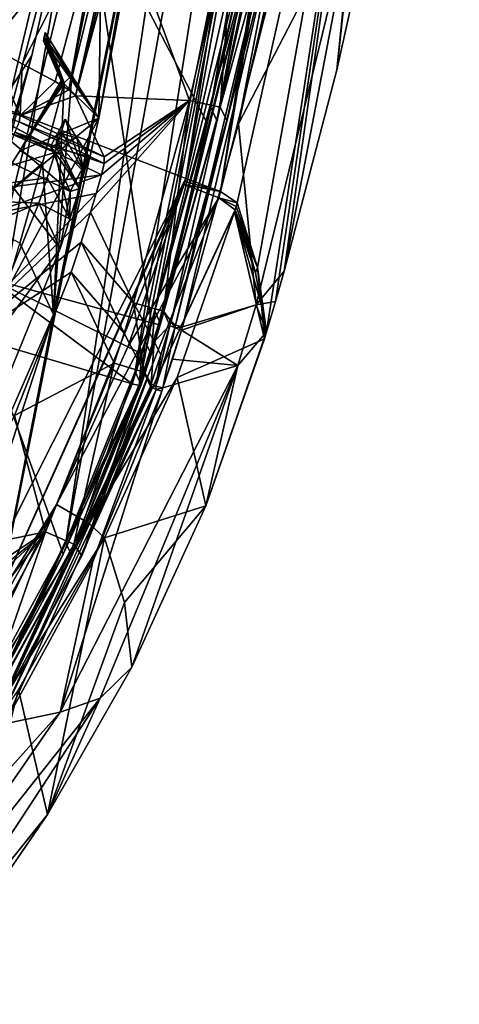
# Model space of a CAD drawing. Header units: millimetres. Extents: x -147 to 294, y -82 to 275.
# Tile 388 of 609: x 285 to 294, y 172 to 192. Entities that reach past the tile are written whole.
import ezdxf

# ---------------------------------------------------------------- set-up
doc = ezdxf.new("R2010")
doc.units = ezdxf.units.MM
doc.header["$LTSCALE"] = 67.506716
for name, color, linetype in [('1714', 7, 'CONTINUOUS'), ('1715', 7, 'CONTINUOUS'), ('1716', 7, 'CONTINUOUS'), ('1731', 7, 'CONTINUOUS'), ('1736', 7, 'CONTINUOUS'), ('1737', 7, 'CONTINUOUS'), ('1740', 7, 'CONTINUOUS'), ('1742', 7, 'CONTINUOUS'), ('1743', 7, 'CONTINUOUS'), ('1744', 7, 'CONTINUOUS'), ('1762', 7, 'CONTINUOUS'), ('1965', 7, 'CONTINUOUS'), ('1967', 7, 'CONTINUOUS'), ('1968', 7, 'CONTINUOUS'), ('1969', 7, 'CONTINUOUS'), ('1992', 7, 'CONTINUOUS'), ('1993', 7, 'CONTINUOUS'), ('2009', 7, 'CONTINUOUS'), ('2043', 7, 'CONTINUOUS'), ('522', 7, 'CONTINUOUS'), ('528', 7, 'CONTINUOUS'), ('529', 7, 'CONTINUOUS'), ('530', 7, 'CONTINUOUS'), ('538', 7, 'CONTINUOUS'), ('539', 7, 'CONTINUOUS'), ('540', 7, 'CONTINUOUS'), ('541', 7, 'CONTINUOUS'), ('542', 7, 'CONTINUOUS'), ('544', 7, 'CONTINUOUS'), ('547', 7, 'CONTINUOUS'), ('548', 7, 'CONTINUOUS'), ('549', 7, 'CONTINUOUS'), ('550', 7, 'CONTINUOUS'), ('551', 7, 'CONTINUOUS'), ('552', 7, 'CONTINUOUS'), ('553', 7, 'CONTINUOUS'), ('601', 7, 'CONTINUOUS'), ('708', 7, 'CONTINUOUS'), ('709', 7, 'CONTINUOUS'), ('710', 7, 'CONTINUOUS'), ('711', 7, 'CONTINUOUS'), ('713', 7, 'CONTINUOUS'), ('714', 7, 'CONTINUOUS'), ('715', 7, 'CONTINUOUS'), ('716', 7, 'CONTINUOUS'), ('742', 7, 'CONTINUOUS'), ('743', 7, 'CONTINUOUS'), ('744', 7, 'CONTINUOUS'), ('745', 7, 'CONTINUOUS'), ('754', 7, 'CONTINUOUS'), ('755', 7, 'CONTINUOUS'), ('871', 7, 'CONTINUOUS'), ('872', 7, 'CONTINUOUS'), ('873', 7, 'CONTINUOUS'), ('874', 7, 'CONTINUOUS'), ('875', 7, 'CONTINUOUS'), ('895', 7, 'CONTINUOUS'), ('896', 7, 'CONTINUOUS'), ('897', 7, 'CONTINUOUS'), ('898', 7, 'CONTINUOUS')]:
    doc.layers.add(name, color=color, linetype=linetype)

msp = doc.modelspace()

# ---------------------------------------------------------------- linework, layer by layer
at = {"layer": '1714', "linetype": 'CONTINUOUS'}
for points in [[(289.66, 194.117, -29.422), (288.853, 189.807, -29.197), (288.738, 190.063, -30.288), (289.66, 194.117, -29.422)], [(289.66, 194.117, -29.422), (289.776, 193.864, -28.329), (288.853, 189.807, -29.197), (289.66, 194.117, -29.422)], [(287.744, 185.79, -30.035), (287.629, 186.049, -31.125), (288.738, 190.063, -30.288), (287.744, 185.79, -30.035)], [(288.853, 189.807, -29.197), (287.744, 185.79, -30.035), (288.738, 190.063, -30.288), (288.853, 189.807, -29.197)]]:
    msp.add_3dface(points, dxfattribs=at)
at = {"layer": '1715', "linetype": 'CONTINUOUS'}
for points in [[(287.629, 186.049, -31.125), (287.557, 185.189, -30.16), (287.442, 185.447, -31.249), (287.629, 186.049, -31.125)], [(287.629, 186.049, -31.125), (287.744, 185.79, -30.035), (287.557, 185.189, -30.16), (287.629, 186.049, -31.125)], [(287.36, 184.59, -30.281), (287.245, 184.849, -31.37), (287.442, 185.447, -31.249), (287.36, 184.59, -30.281)], [(287.557, 185.189, -30.16), (287.36, 184.59, -30.281), (287.442, 185.447, -31.249), (287.557, 185.189, -30.16)]]:
    msp.add_3dface(points, dxfattribs=at)
at = {"layer": '1716', "linetype": 'CONTINUOUS'}
for points in [[(287.245, 184.849, -31.37), (285.991, 181.214, -30.941), (285.877, 181.472, -32.029), (287.245, 184.849, -31.37)], [(287.245, 184.849, -31.37), (287.36, 184.59, -30.281), (285.991, 181.214, -30.941), (287.245, 184.849, -31.37)], [(284.239, 178.005, -31.519), (284.125, 178.263, -32.607), (285.877, 181.472, -32.029), (284.239, 178.005, -31.519)], [(285.991, 181.214, -30.941), (284.239, 178.005, -31.519), (285.877, 181.472, -32.029), (285.991, 181.214, -30.941)]]:
    msp.add_3dface(points, dxfattribs=at)
at = {"layer": '1731', "linetype": 'CONTINUOUS'}
for points in [[(286.527, 189.848, -31.141), (286.636, 198.11, -28.45), (289.424, 206.298, -27.007), (286.527, 189.848, -31.141)], [(283.883, 186.591, -31.44), (286.636, 198.11, -28.45), (284.64, 186.313, -31.783), (283.883, 186.591, -31.44)], [(284.64, 186.313, -31.783), (286.636, 198.11, -28.45), (286.527, 189.848, -31.141), (284.64, 186.313, -31.783)]]:
    msp.add_3dface(points, dxfattribs=at)
at = {"layer": '1736', "linetype": 'CONTINUOUS'}
for points in [[(286.527, 189.848, -31.141), (289.424, 206.298, -27.007), (289.294, 204.309, -26.96), (286.527, 189.848, -31.141)], [(285.635, 185.973, -30.933), (286.527, 189.848, -31.141), (289.294, 204.309, -26.96), (285.635, 185.973, -30.933)], [(285.458, 191.363, -39.533), (285.462, 191.452, -39.629), (285.65, 190.954, -37.842), (285.458, 191.363, -39.533)], [(285.462, 191.452, -39.629), (285.466, 191.541, -39.725), (285.842, 190.545, -36.152), (285.462, 191.452, -39.629)], [(285.842, 190.545, -36.152), (285.65, 190.954, -37.842), (285.462, 191.452, -39.629), (285.842, 190.545, -36.152)], [(285.466, 191.541, -39.725), (285.997, 190.694, -35.433), (285.842, 190.545, -36.152), (285.466, 191.541, -39.725)], [(285.997, 190.694, -35.433), (286.527, 189.848, -31.141), (285.635, 185.973, -30.933), (285.997, 190.694, -35.433)], [(285.842, 190.545, -36.152), (285.997, 190.694, -35.433), (285.635, 185.973, -30.933), (285.842, 190.545, -36.152)], [(285.416, 188.963, -36.483), (285.842, 190.545, -36.152), (285.635, 185.973, -30.933), (285.416, 188.963, -36.483)], [(284.965, 187.386, -36.81), (285.416, 188.963, -36.483), (285.635, 185.973, -30.933), (284.965, 187.386, -36.81)]]:
    msp.add_3dface(points, dxfattribs=at)
at = {"layer": '1737', "linetype": 'CONTINUOUS'}
for points in [[(285.432, 191.375, -39.528), (286.527, 189.848, -31.141), (285.449, 191.458, -39.626), (285.432, 191.375, -39.528)], [(285.997, 190.694, -35.433), (285.466, 191.541, -39.725), (285.449, 191.458, -39.626), (285.997, 190.694, -35.433)], [(286.527, 189.848, -31.141), (285.997, 190.694, -35.433), (285.449, 191.458, -39.626), (286.527, 189.848, -31.141)], [(285.781, 190.587, -36.211), (286.527, 189.848, -31.141), (285.432, 191.375, -39.528), (285.781, 190.587, -36.211)], [(284.965, 189.205, -36.917), (286.527, 189.848, -31.141), (285.781, 190.587, -36.211), (284.965, 189.205, -36.917)], [(284.64, 186.313, -31.783), (286.527, 189.848, -31.141), (284.1, 187.849, -37.642), (284.64, 186.313, -31.783)], [(284.1, 187.849, -37.642), (286.527, 189.848, -31.141), (284.965, 189.205, -36.917), (284.1, 187.849, -37.642)]]:
    msp.add_3dface(points, dxfattribs=at)
at = {"layer": '1740', "linetype": 'CONTINUOUS'}
msp.add_3dface([(284.965, 187.386, -36.81), (285.635, 185.973, -30.933), (282.364, 178.492, -32.367), (284.965, 187.386, -36.81)], dxfattribs=at)
at = {"layer": '1742', "linetype": 'CONTINUOUS'}
for points in [[(284.965, 189.205, -36.917), (285.781, 190.587, -36.211), (285.812, 190.566, -36.181), (284.965, 189.205, -36.917)], [(285.842, 190.545, -36.152), (284.965, 189.205, -36.917), (285.812, 190.566, -36.181), (285.842, 190.545, -36.152)], [(285.842, 190.545, -36.152), (285.416, 188.963, -36.483), (284.965, 189.205, -36.917), (285.842, 190.545, -36.152)], [(285.416, 188.963, -36.483), (284.1, 187.849, -37.642), (284.965, 189.205, -36.917), (285.416, 188.963, -36.483)], [(285.416, 188.963, -36.483), (284.965, 187.386, -36.81), (284.1, 187.849, -37.642), (285.416, 188.963, -36.483)]]:
    msp.add_3dface(points, dxfattribs=at)
at = {"layer": '1743', "linetype": 'CONTINUOUS'}
for points in [[(285.458, 191.363, -39.533), (285.65, 190.954, -37.842), (285.432, 191.375, -39.528), (285.458, 191.363, -39.533)], [(285.65, 190.954, -37.842), (285.781, 190.587, -36.211), (285.432, 191.375, -39.528), (285.65, 190.954, -37.842)], [(285.65, 190.954, -37.842), (285.842, 190.545, -36.152), (285.812, 190.566, -36.181), (285.65, 190.954, -37.842)], [(285.781, 190.587, -36.211), (285.65, 190.954, -37.842), (285.812, 190.566, -36.181), (285.781, 190.587, -36.211)]]:
    msp.add_3dface(points, dxfattribs=at)
at = {"layer": '1744', "linetype": 'CONTINUOUS'}
for points in [[(285.458, 191.363, -39.533), (285.432, 191.375, -39.528), (285.449, 191.458, -39.626), (285.458, 191.363, -39.533)], [(285.466, 191.541, -39.725), (285.462, 191.452, -39.629), (285.449, 191.458, -39.626), (285.466, 191.541, -39.725)], [(285.462, 191.452, -39.629), (285.458, 191.363, -39.533), (285.449, 191.458, -39.626), (285.462, 191.452, -39.629)]]:
    msp.add_3dface(points, dxfattribs=at)
at = {"layer": '1762', "linetype": 'CONTINUOUS'}
for points in [[(291.584, 212.735, -25.199), (287.245, 184.849, -31.37), (285.877, 181.472, -32.029), (291.584, 212.735, -25.199)], [(291.584, 212.735, -25.199), (285.877, 181.472, -32.029), (289.294, 204.309, -26.96), (291.584, 212.735, -25.199)], [(291.584, 212.735, -25.199), (291.125, 203.972, -27.233), (287.245, 184.849, -31.37), (291.584, 212.735, -25.199)], [(285.877, 181.472, -32.029), (284.125, 178.263, -32.607), (289.294, 204.309, -26.96), (285.877, 181.472, -32.029)], [(284.125, 178.263, -32.607), (285.635, 185.973, -30.933), (289.294, 204.309, -26.96), (284.125, 178.263, -32.607)], [(287.245, 184.849, -31.37), (291.125, 203.972, -27.233), (287.442, 185.447, -31.249), (287.245, 184.849, -31.37)], [(291.125, 203.972, -27.233), (287.629, 186.049, -31.125), (287.442, 185.447, -31.249), (291.125, 203.972, -27.233)], [(287.629, 186.049, -31.125), (291.125, 203.972, -27.233), (288.738, 190.063, -30.288), (287.629, 186.049, -31.125)], [(291.125, 203.972, -27.233), (289.66, 194.117, -29.422), (288.738, 190.063, -30.288), (291.125, 203.972, -27.233)], [(284.125, 178.263, -32.607), (282.206, 175.43, -33.078), (285.635, 185.973, -30.933), (284.125, 178.263, -32.607)], [(285.635, 185.973, -30.933), (282.206, 175.43, -33.078), (282.364, 178.492, -32.367), (285.635, 185.973, -30.933)]]:
    msp.add_3dface(points, dxfattribs=at)
at = {"layer": '1965', "linetype": 'CONTINUOUS'}
for points in [[(284.295, 185.463, -28.605), (284.076, 178.05, -31.193), (285.822, 181.248, -30.617), (284.295, 185.463, -28.605)], [(287.183, 184.61, -29.96), (284.295, 185.463, -28.605), (285.822, 181.248, -30.617), (287.183, 184.61, -29.96)]]:
    msp.add_3dface(points, dxfattribs=at)
at = {"layer": '1967', "linetype": 'CONTINUOUS'}
for points in [[(287.183, 184.61, -29.96), (285.822, 181.248, -30.617), (287.32, 184.577, -30.093), (287.183, 184.61, -29.96)], [(285.991, 181.214, -30.941), (287.36, 184.59, -30.281), (287.32, 184.577, -30.093), (285.991, 181.214, -30.941)], [(284.202, 177.995, -31.331), (284.239, 178.005, -31.519), (287.32, 184.577, -30.093), (284.202, 177.995, -31.331)], [(285.822, 181.248, -30.617), (284.202, 177.995, -31.331), (287.32, 184.577, -30.093), (285.822, 181.248, -30.617)], [(284.239, 178.005, -31.519), (285.991, 181.214, -30.941), (287.32, 184.577, -30.093), (284.239, 178.005, -31.519)], [(285.822, 181.248, -30.617), (284.076, 178.05, -31.193), (284.202, 177.995, -31.331), (285.822, 181.248, -30.617)]]:
    msp.add_3dface(points, dxfattribs=at)
at = {"layer": '1968', "linetype": 'CONTINUOUS'}
for points in [[(287.378, 185.203, -29.839), (287.32, 184.577, -30.093), (287.567, 185.809, -29.715), (287.378, 185.203, -29.839)], [(287.567, 185.809, -29.715), (287.32, 184.577, -30.093), (287.704, 185.779, -29.847), (287.567, 185.809, -29.715)], [(287.32, 184.577, -30.093), (287.36, 184.59, -30.281), (287.704, 185.779, -29.847), (287.32, 184.577, -30.093)], [(287.36, 184.59, -30.281), (287.557, 185.189, -30.16), (287.704, 185.779, -29.847), (287.36, 184.59, -30.281)], [(287.557, 185.189, -30.16), (287.744, 185.79, -30.035), (287.704, 185.779, -29.847), (287.557, 185.189, -30.16)], [(287.183, 184.61, -29.96), (287.32, 184.577, -30.093), (287.378, 185.203, -29.839), (287.183, 184.61, -29.96)]]:
    msp.add_3dface(points, dxfattribs=at)
at = {"layer": '1969', "linetype": 'CONTINUOUS'}
for points in [[(284.295, 185.463, -28.605), (287.183, 184.61, -29.96), (284.407, 186.676, -28.254), (284.295, 185.463, -28.605)], [(287.183, 184.61, -29.96), (287.378, 185.203, -29.839), (284.407, 186.676, -28.254), (287.183, 184.61, -29.96)], [(287.378, 185.203, -29.839), (287.567, 185.809, -29.715), (284.407, 186.676, -28.254), (287.378, 185.203, -29.839)]]:
    msp.add_3dface(points, dxfattribs=at)
at = {"layer": '1992', "linetype": 'CONTINUOUS'}
for points in [[(282.976, 194.784, -25.252), (281.253, 187.484, -26.87), (286.281, 194.331, -26.597), (282.976, 194.784, -25.252)], [(281.253, 187.484, -26.87), (284.407, 186.676, -28.254), (286.281, 194.331, -26.597), (281.253, 187.484, -26.87)], [(284.407, 186.676, -28.254), (287.567, 185.809, -29.715), (286.281, 194.331, -26.597), (284.407, 186.676, -28.254)], [(287.567, 185.809, -29.715), (288.66, 189.768, -28.888), (286.281, 194.331, -26.597), (287.567, 185.809, -29.715)], [(288.66, 189.768, -28.888), (289.587, 193.845, -28.015), (286.281, 194.331, -26.597), (288.66, 189.768, -28.888)]]:
    msp.add_3dface(points, dxfattribs=at)
at = {"layer": '1993', "linetype": 'CONTINUOUS'}
for points in [[(287.567, 185.809, -29.715), (289.587, 193.845, -28.015), (288.66, 189.768, -28.888), (287.567, 185.809, -29.715)], [(289.587, 193.845, -28.015), (287.567, 185.809, -29.715), (289.732, 193.838, -28.143), (289.587, 193.845, -28.015)], [(287.567, 185.809, -29.715), (287.704, 185.779, -29.847), (289.732, 193.838, -28.143), (287.567, 185.809, -29.715)], [(287.704, 185.779, -29.847), (287.744, 185.79, -30.035), (289.732, 193.838, -28.143), (287.704, 185.779, -29.847)], [(287.744, 185.79, -30.035), (288.853, 189.807, -29.197), (289.732, 193.838, -28.143), (287.744, 185.79, -30.035)], [(288.853, 189.807, -29.197), (289.776, 193.864, -28.329), (289.732, 193.838, -28.143), (288.853, 189.807, -29.197)]]:
    msp.add_3dface(points, dxfattribs=at)
at = {"layer": '2009', "linetype": 'CONTINUOUS'}
for points in [[(286.055, 194.864, -28.906), (282.913, 187.532, -29.993), (284.72, 195.055, -28.347), (286.055, 194.864, -28.906)], [(285.205, 191.086, -29.728), (282.913, 187.532, -29.993), (286.055, 194.864, -28.906), (285.205, 191.086, -29.728)], [(284.171, 187.196, -30.559), (282.913, 187.532, -29.993), (285.205, 191.086, -29.728), (284.171, 187.196, -30.559)]]:
    msp.add_3dface(points, dxfattribs=at)
at = {"layer": '2043', "linetype": 'CONTINUOUS'}
for points in [[(286.636, 198.11, -28.45), (283.883, 186.591, -31.44), (286.055, 194.864, -28.906), (286.636, 198.11, -28.45)], [(283.883, 186.591, -31.44), (285.205, 191.086, -29.728), (286.055, 194.864, -28.906), (283.883, 186.591, -31.44)], [(283.883, 186.591, -31.44), (284.171, 187.196, -30.559), (285.205, 191.086, -29.728), (283.883, 186.591, -31.44)]]:
    msp.add_3dface(points, dxfattribs=at)
at = {"layer": '522', "linetype": 'CONTINUOUS'}
for points in [[(289.235, 194.234, -29.556), (288.318, 190.198, -30.418), (288.919, 190.067, -30.513), (289.235, 194.234, -29.556)], [(289.841, 194.13, -29.644), (289.235, 194.234, -29.556), (288.919, 190.067, -30.513), (289.841, 194.13, -29.644)], [(288.318, 190.198, -30.418), (287.212, 186.204, -31.251), (287.805, 186.045, -31.352), (288.318, 190.198, -30.418)], [(288.919, 190.067, -30.513), (288.318, 190.198, -30.418), (287.805, 186.045, -31.352), (288.919, 190.067, -30.513)], [(287.212, 186.204, -31.251), (287.026, 185.609, -31.373), (287.418, 184.839, -31.598), (287.212, 186.204, -31.251)], [(287.805, 186.045, -31.352), (287.212, 186.204, -31.251), (287.617, 185.441, -31.475), (287.805, 186.045, -31.352)], [(287.617, 185.441, -31.475), (287.212, 186.204, -31.251), (287.418, 184.839, -31.598), (287.617, 185.441, -31.475)], [(287.026, 185.609, -31.373), (286.831, 185.017, -31.493), (287.418, 184.839, -31.598), (287.026, 185.609, -31.373)], [(286.831, 185.017, -31.493), (285.476, 181.686, -32.143), (286.036, 181.441, -32.26), (286.831, 185.017, -31.493)], [(287.418, 184.839, -31.598), (286.831, 185.017, -31.493), (286.036, 181.441, -32.26), (287.418, 184.839, -31.598)], [(285.476, 181.686, -32.143), (283.74, 178.52, -32.712), (284.265, 178.213, -32.84), (285.476, 181.686, -32.143)], [(286.036, 181.441, -32.26), (285.476, 181.686, -32.143), (284.265, 178.213, -32.84), (286.036, 181.441, -32.26)]]:
    msp.add_3dface(points, dxfattribs=at)
at = {"layer": '528', "linetype": 'CONTINUOUS'}
for points in [[(287.418, 184.839, -31.598), (286.036, 181.441, -32.26), (286.189, 181.216, -31.059), (287.418, 184.839, -31.598)], [(287.481, 184.697, -31.001), (287.418, 184.839, -31.598), (286.189, 181.216, -31.059), (287.481, 184.697, -31.001)], [(287.544, 184.556, -30.404), (287.481, 184.697, -31.001), (286.189, 181.216, -31.059), (287.544, 184.556, -30.404)], [(286.036, 181.441, -32.26), (284.265, 178.213, -32.84), (284.458, 178.039, -31.632), (286.036, 181.441, -32.26)], [(286.189, 181.216, -31.059), (286.036, 181.441, -32.26), (284.458, 178.039, -31.632), (286.189, 181.216, -31.059)]]:
    msp.add_3dface(points, dxfattribs=at)
at = {"layer": '529', "linetype": 'CONTINUOUS'}
for points in [[(287.805, 186.045, -31.352), (287.617, 185.441, -31.475), (287.93, 185.762, -30.161), (287.805, 186.045, -31.352)], [(287.93, 185.762, -30.161), (287.617, 185.441, -31.475), (287.749, 185.178, -30.281), (287.93, 185.762, -30.161)], [(287.617, 185.441, -31.475), (287.418, 184.839, -31.598), (287.561, 184.609, -30.396), (287.617, 185.441, -31.475)], [(287.749, 185.178, -30.281), (287.617, 185.441, -31.475), (287.561, 184.609, -30.396), (287.749, 185.178, -30.281)], [(287.418, 184.839, -31.598), (287.481, 184.697, -31.001), (287.561, 184.609, -30.396), (287.418, 184.839, -31.598)], [(287.481, 184.697, -31.001), (287.544, 184.556, -30.404), (287.561, 184.609, -30.396), (287.481, 184.697, -31.001)]]:
    msp.add_3dface(points, dxfattribs=at)
at = {"layer": '530', "linetype": 'CONTINUOUS'}
for points in [[(289.841, 194.13, -29.644), (288.919, 190.067, -30.513), (289.968, 193.847, -28.453), (289.841, 194.13, -29.644)], [(289.968, 193.847, -28.453), (288.919, 190.067, -30.513), (289.051, 189.81, -29.316), (289.968, 193.847, -28.453)], [(288.919, 190.067, -30.513), (287.805, 186.045, -31.352), (287.952, 185.835, -30.145), (288.919, 190.067, -30.513)], [(289.051, 189.81, -29.316), (288.919, 190.067, -30.513), (287.952, 185.835, -30.145), (289.051, 189.81, -29.316)], [(287.952, 185.835, -30.145), (287.805, 186.045, -31.352), (287.93, 185.762, -30.161), (287.952, 185.835, -30.145)]]:
    msp.add_3dface(points, dxfattribs=at)
at = {"layer": '538', "linetype": 'CONTINUOUS'}
for points in [[(289.968, 193.847, -28.453), (289.051, 189.81, -29.316), (288.04, 185.767, -30.043), (289.968, 193.847, -28.453)], [(290.066, 193.818, -28.34), (289.968, 193.847, -28.453), (288.04, 185.767, -30.043), (290.066, 193.818, -28.34)], [(288.177, 185.733, -30.079), (290.066, 193.818, -28.34), (288.04, 185.767, -30.043), (288.177, 185.733, -30.079)], [(290.066, 193.818, -28.34), (288.177, 185.733, -30.079), (289.285, 189.74, -29.243), (290.066, 193.818, -28.34)], [(290.209, 193.812, -28.371), (290.066, 193.818, -28.34), (289.285, 189.74, -29.243), (290.209, 193.812, -28.371)], [(289.051, 189.81, -29.316), (287.952, 185.835, -30.145), (288.04, 185.767, -30.043), (289.051, 189.81, -29.316)]]:
    msp.add_3dface(points, dxfattribs=at)
at = {"layer": '539', "linetype": 'CONTINUOUS'}
for points in [[(292.118, 194.823, -33.347), (291.591, 194.192, -30.397), (291.225, 190.804, -34.208), (292.118, 194.823, -33.347)], [(291.591, 194.192, -30.397), (290.209, 193.812, -28.371), (289.285, 189.74, -29.243), (291.591, 194.192, -30.397)], [(291.591, 194.192, -30.397), (289.285, 189.74, -29.243), (289.629, 186.169, -32.143), (291.591, 194.192, -30.397)], [(290.183, 186.829, -35.043), (291.591, 194.192, -30.397), (289.629, 186.169, -32.143), (290.183, 186.829, -35.043)], [(291.225, 190.804, -34.208), (291.591, 194.192, -30.397), (290.183, 186.829, -35.043), (291.225, 190.804, -34.208)], [(289.285, 189.74, -29.243), (288.177, 185.733, -30.079), (289.629, 186.169, -32.143), (289.285, 189.74, -29.243)]]:
    msp.add_3dface(points, dxfattribs=at)
at = {"layer": '540', "linetype": 'CONTINUOUS'}
for points in [[(290.183, 186.829, -35.043), (289.629, 186.169, -32.143), (290.012, 186.232, -35.167), (290.183, 186.829, -35.043)], [(289.629, 186.169, -32.143), (288.177, 185.733, -30.079), (288.158, 185.667, -30.093), (289.629, 186.169, -32.143)], [(289.629, 186.169, -32.143), (288.158, 185.667, -30.093), (289.272, 184.97, -32.396), (289.629, 186.169, -32.143)], [(289.838, 185.635, -35.291), (289.629, 186.169, -32.143), (289.272, 184.97, -32.396), (289.838, 185.635, -35.291)], [(290.012, 186.232, -35.167), (289.629, 186.169, -32.143), (289.838, 185.635, -35.291), (290.012, 186.232, -35.167)], [(288.158, 185.667, -30.093), (287.978, 185.092, -30.212), (289.272, 184.97, -32.396), (288.158, 185.667, -30.093)], [(287.978, 185.092, -30.212), (287.792, 184.527, -30.326), (289.272, 184.97, -32.396), (287.978, 185.092, -30.212)]]:
    msp.add_3dface(points, dxfattribs=at)
at = {"layer": '541', "linetype": 'CONTINUOUS'}
for points in [[(289.838, 185.635, -35.291), (289.272, 184.97, -32.396), (288.641, 182.2, -35.981), (289.838, 185.635, -35.291)], [(289.818, 185.565, -35.306), (289.838, 185.635, -35.291), (288.641, 182.2, -35.981), (289.818, 185.565, -35.306)], [(289.797, 185.493, -35.321), (289.818, 185.565, -35.306), (288.641, 182.2, -35.981), (289.797, 185.493, -35.321)], [(289.272, 184.97, -32.396), (287.792, 184.527, -30.326), (285.765, 178.13, -32.661), (289.272, 184.97, -32.396)], [(286.556, 178.403, -33.907), (289.272, 184.97, -32.396), (285.765, 178.13, -32.661), (286.556, 178.403, -33.907)], [(287.176, 179.016, -36.583), (289.272, 184.97, -32.396), (286.556, 178.403, -33.907), (287.176, 179.016, -36.583)], [(288.641, 182.2, -35.981), (289.272, 184.97, -32.396), (287.176, 179.016, -36.583), (288.641, 182.2, -35.981)], [(287.792, 184.527, -30.326), (287.771, 184.464, -30.339), (285.765, 178.13, -32.661), (287.792, 184.527, -30.326)], [(287.771, 184.464, -30.339), (286.407, 181.099, -30.995), (285.765, 178.13, -32.661), (287.771, 184.464, -30.339)], [(286.407, 181.099, -30.995), (284.664, 177.901, -31.572), (285.765, 178.13, -32.661), (286.407, 181.099, -30.995)]]:
    msp.add_3dface(points, dxfattribs=at)
at = {"layer": '542', "linetype": 'CONTINUOUS'}
for points in [[(287.176, 179.016, -36.583), (286.556, 178.403, -33.907), (285.514, 176.109, -37.064), (287.176, 179.016, -36.583)], [(286.556, 178.403, -33.907), (285.765, 178.13, -32.661), (281.971, 172.622, -33.663), (286.556, 178.403, -33.907)], [(282.941, 172.904, -34.917), (286.556, 178.403, -33.907), (281.971, 172.622, -33.663), (282.941, 172.904, -34.917)], [(285.514, 176.109, -37.064), (286.556, 178.403, -33.907), (282.941, 172.904, -34.917), (285.514, 176.109, -37.064)], [(285.765, 178.13, -32.661), (284.664, 177.901, -31.572), (280.603, 172.364, -32.468), (285.765, 178.13, -32.661)], [(285.765, 178.13, -32.661), (280.603, 172.364, -32.468), (281.971, 172.622, -33.663), (285.765, 178.13, -32.661)], [(283.71, 173.488, -37.406), (285.514, 176.109, -37.064), (282.941, 172.904, -34.917), (283.71, 173.488, -37.406)]]:
    msp.add_3dface(points, dxfattribs=at)
at = {"layer": '544', "linetype": 'CONTINUOUS'}
for points in [[(286.639, 181.571, -47.326), (285.514, 176.109, -37.064), (284.944, 178.577, -47.86), (286.639, 181.571, -47.326)], [(287.032, 180.292, -41.959), (285.514, 176.109, -37.064), (286.639, 181.571, -47.326), (287.032, 180.292, -41.959)], [(287.176, 179.016, -36.583), (285.514, 176.109, -37.064), (287.032, 180.292, -41.959), (287.176, 179.016, -36.583)], [(285.514, 176.109, -37.064), (283.71, 173.488, -37.406), (284.944, 178.577, -47.86), (285.514, 176.109, -37.064)]]:
    msp.add_3dface(points, dxfattribs=at)
at = {"layer": '547', "linetype": 'CONTINUOUS'}
for points in [[(282.703, 176.064, -49), (282.13, 176.542, -49.267), (285.693, 182.229, -48.287), (282.703, 176.064, -49)], [(285.693, 182.229, -48.287), (282.13, 176.542, -49.267), (284.04, 179.31, -48.807), (285.693, 182.229, -48.287)], [(286.333, 181.851, -48.004), (282.703, 176.064, -49), (285.693, 182.229, -48.287), (286.333, 181.851, -48.004)], [(282.982, 175.745, -48.331), (282.703, 176.064, -49), (286.333, 181.851, -48.004), (282.982, 175.745, -48.331)], [(286.639, 181.571, -47.326), (282.982, 175.745, -48.331), (286.333, 181.851, -48.004), (286.639, 181.571, -47.326)], [(286.639, 181.571, -47.326), (284.944, 178.577, -47.86), (282.982, 175.745, -48.331), (286.639, 181.571, -47.326)]]:
    msp.add_3dface(points, dxfattribs=at)
at = {"layer": '548', "linetype": 'CONTINUOUS'}
for points in [[(288.21, 188.543, -47.054), (288.893, 188.279, -46.748), (287.106, 185.352, -47.694), (288.21, 188.543, -47.054)], [(286.333, 181.851, -48.004), (285.693, 182.229, -48.287), (288.893, 188.279, -46.748), (286.333, 181.851, -48.004)], [(288.893, 188.279, -46.748), (285.693, 182.229, -48.287), (287.106, 185.352, -47.694), (288.893, 188.279, -46.748)], [(289.215, 188.043, -46.062), (286.333, 181.851, -48.004), (288.893, 188.279, -46.748), (289.215, 188.043, -46.062)], [(289.204, 188.003, -46.07), (286.333, 181.851, -48.004), (289.215, 188.043, -46.062), (289.204, 188.003, -46.07)], [(286.333, 181.851, -48.004), (289.204, 188.003, -46.07), (288.071, 184.734, -46.727), (286.333, 181.851, -48.004)], [(286.639, 181.571, -47.326), (286.333, 181.851, -48.004), (288.071, 184.734, -46.727), (286.639, 181.571, -47.326)]]:
    msp.add_3dface(points, dxfattribs=at)
at = {"layer": '549', "linetype": 'CONTINUOUS'}
for points in [[(289.204, 188.003, -46.07), (289.797, 185.493, -35.321), (288.071, 184.734, -46.727), (289.204, 188.003, -46.07)], [(289.204, 188.003, -46.07), (289.215, 188.043, -46.062), (289.616, 186.795, -40.803), (289.204, 188.003, -46.07)], [(289.797, 185.493, -35.321), (289.204, 188.003, -46.07), (289.735, 186.151, -38.097), (289.797, 185.493, -35.321)], [(289.735, 186.151, -38.097), (289.204, 188.003, -46.07), (289.616, 186.795, -40.803), (289.735, 186.151, -38.097)], [(289.616, 186.795, -40.803), (289.215, 188.043, -46.062), (289.444, 187.418, -43.434), (289.616, 186.795, -40.803)], [(289.797, 185.493, -35.321), (288.641, 182.2, -35.981), (288.071, 184.734, -46.727), (289.797, 185.493, -35.321)], [(288.641, 182.2, -35.981), (286.639, 181.571, -47.326), (288.071, 184.734, -46.727), (288.641, 182.2, -35.981)], [(288.641, 182.2, -35.981), (287.032, 180.292, -41.959), (286.639, 181.571, -47.326), (288.641, 182.2, -35.981)], [(288.641, 182.2, -35.981), (287.176, 179.016, -36.583), (287.032, 180.292, -41.959), (288.641, 182.2, -35.981)]]:
    msp.add_3dface(points, dxfattribs=at)
at = {"layer": '550', "linetype": 'CONTINUOUS'}
for points in [[(289.215, 188.043, -46.062), (289.235, 188.11, -46.049), (289.66, 186.904, -40.67), (289.215, 188.043, -46.062)], [(289.235, 188.11, -46.049), (289.254, 188.177, -46.036), (289.66, 186.904, -40.67), (289.235, 188.11, -46.049)], [(289.444, 187.418, -43.434), (289.215, 188.043, -46.062), (289.66, 186.904, -40.67), (289.444, 187.418, -43.434)], [(289.616, 186.795, -40.803), (289.444, 187.418, -43.434), (289.66, 186.904, -40.67), (289.616, 186.795, -40.803)], [(289.735, 186.151, -38.097), (289.616, 186.795, -40.803), (289.66, 186.904, -40.67), (289.735, 186.151, -38.097)], [(289.838, 185.635, -35.291), (289.735, 186.151, -38.097), (289.66, 186.904, -40.67), (289.838, 185.635, -35.291)], [(289.838, 185.635, -35.291), (289.818, 185.565, -35.306), (289.735, 186.151, -38.097), (289.838, 185.635, -35.291)], [(289.818, 185.565, -35.306), (289.797, 185.493, -35.321), (289.735, 186.151, -38.097), (289.818, 185.565, -35.306)]]:
    msp.add_3dface(points, dxfattribs=at)
at = {"layer": '551', "linetype": 'CONTINUOUS'}
for points in [[(288.929, 188.404, -46.723), (288.21, 188.543, -47.054), (288.228, 188.6, -47.042), (288.929, 188.404, -46.723)], [(288.893, 188.279, -46.748), (288.21, 188.543, -47.054), (288.929, 188.404, -46.723), (288.893, 188.279, -46.748)], [(288.245, 188.657, -47.03), (288.929, 188.404, -46.723), (288.228, 188.6, -47.042), (288.245, 188.657, -47.03)], [(289.254, 188.177, -46.036), (288.893, 188.279, -46.748), (288.929, 188.404, -46.723), (289.254, 188.177, -46.036)], [(289.215, 188.043, -46.062), (288.893, 188.279, -46.748), (289.235, 188.11, -46.049), (289.215, 188.043, -46.062)], [(288.893, 188.279, -46.748), (289.254, 188.177, -46.036), (289.235, 188.11, -46.049), (288.893, 188.279, -46.748)]]:
    msp.add_3dface(points, dxfattribs=at)
at = {"layer": '552', "linetype": 'CONTINUOUS'}
for points in [[(293.301, 216.307, -40.56), (288.245, 188.657, -47.03), (292.603, 216.403, -40.896), (293.301, 216.307, -40.56)], [(292.603, 216.403, -40.896), (288.245, 188.657, -47.03), (291.336, 202.425, -44.087), (292.603, 216.403, -40.896)], [(288.929, 188.404, -46.723), (288.245, 188.657, -47.03), (293.301, 216.307, -40.56), (288.929, 188.404, -46.723)], [(293.639, 216.132, -39.854), (288.929, 188.404, -46.723), (293.301, 216.307, -40.56), (293.639, 216.132, -39.854)], [(288.929, 188.404, -46.723), (293.639, 216.132, -39.854), (292.366, 202.065, -43.063), (288.929, 188.404, -46.723)], [(289.254, 188.177, -46.036), (288.929, 188.404, -46.723), (292.366, 202.065, -43.063), (289.254, 188.177, -46.036)]]:
    msp.add_3dface(points, dxfattribs=at)
at = {"layer": '553', "linetype": 'CONTINUOUS'}
for points in [[(289.66, 186.904, -40.67), (289.254, 188.177, -46.036), (292.366, 202.065, -43.063), (289.66, 186.904, -40.67)], [(289.838, 185.635, -35.291), (289.66, 186.904, -40.67), (292.366, 202.065, -43.063), (289.838, 185.635, -35.291)], [(290.012, 186.232, -35.167), (289.838, 185.635, -35.291), (292.366, 202.065, -43.063), (290.012, 186.232, -35.167)], [(290.183, 186.829, -35.043), (290.012, 186.232, -35.167), (292.366, 202.065, -43.063), (290.183, 186.829, -35.043)], [(291.225, 190.804, -34.208), (290.183, 186.829, -35.043), (292.366, 202.065, -43.063), (291.225, 190.804, -34.208)], [(292.118, 194.823, -33.347), (291.225, 190.804, -34.208), (292.366, 202.065, -43.063), (292.118, 194.823, -33.347)]]:
    msp.add_3dface(points, dxfattribs=at)
at = {"layer": '601', "linetype": 'CONTINUOUS'}
for points in [[(281.538, 186.589, -45.229), (282.634, 188.282, -44.855), (290.083, 208.202, -40.991), (281.538, 186.589, -45.229)], [(282.634, 188.282, -44.855), (287.482, 198.093, -42.547), (290.083, 208.202, -40.991), (282.634, 188.282, -44.855)], [(286.043, 194.627, -43.367), (287.482, 198.093, -42.547), (282.634, 188.282, -44.855), (286.043, 194.627, -43.367)], [(283.667, 190.008, -44.457), (286.043, 194.627, -43.367), (282.634, 188.282, -44.855), (283.667, 190.008, -44.457)], [(284.371, 191.268, -44.16), (286.043, 194.627, -43.367), (283.667, 190.008, -44.457), (284.371, 191.268, -44.16)], [(284.976, 189.902, -38.414), (284.371, 191.268, -44.16), (283.799, 190.239, -44.403), (284.976, 189.902, -38.414)], [(284.956, 189.777, -38.223), (284.976, 189.902, -38.414), (283.799, 190.239, -44.403), (284.956, 189.777, -38.223)]]:
    msp.add_3dface(points, dxfattribs=at)
at = {"layer": '708', "linetype": 'CONTINUOUS'}
for points in [[(288.318, 190.198, -30.418), (289.235, 194.234, -29.556), (286.997, 193.77, -43.02), (288.318, 190.198, -30.418)], [(286.067, 190.291, -43.749), (288.318, 190.198, -30.418), (286.997, 193.77, -43.02), (286.067, 190.291, -43.749)], [(288.318, 190.198, -30.418), (286.067, 190.291, -43.749), (286.632, 189.089, -38.782), (288.318, 190.198, -30.418)], [(287.212, 186.204, -31.251), (288.318, 190.198, -30.418), (286.362, 187.995, -38.703), (287.212, 186.204, -31.251)], [(286.362, 187.995, -38.703), (288.318, 190.198, -30.418), (286.472, 188.362, -38.628), (286.362, 187.995, -38.703)], [(286.472, 188.362, -38.628), (288.318, 190.198, -30.418), (286.581, 188.73, -38.552), (286.472, 188.362, -38.628)], [(286.581, 188.73, -38.552), (288.318, 190.198, -30.418), (286.631, 188.956, -38.595), (286.581, 188.73, -38.552)], [(286.631, 188.956, -38.595), (288.318, 190.198, -30.418), (286.632, 189.089, -38.782), (286.631, 188.956, -38.595)]]:
    msp.add_3dface(points, dxfattribs=at)
at = {"layer": '709', "linetype": 'CONTINUOUS'}
for points in [[(286.581, 194.002, -43.42), (285.936, 190.412, -44.026), (287.353, 197.455, -42.684), (286.581, 194.002, -43.42)], [(287.353, 197.455, -42.684), (285.936, 190.412, -44.026), (287.646, 197.368, -42.553), (287.353, 197.455, -42.684)], [(285.936, 190.412, -44.026), (286.067, 190.291, -43.749), (287.646, 197.368, -42.553), (285.936, 190.412, -44.026)], [(286.067, 190.291, -43.749), (287.783, 197.28, -42.272), (287.646, 197.368, -42.553), (286.067, 190.291, -43.749)], [(287.783, 197.28, -42.272), (286.067, 190.291, -43.749), (286.997, 193.77, -43.02), (287.783, 197.28, -42.272)], [(285.667, 190.575, -44.139), (285.936, 190.412, -44.026), (286.581, 194.002, -43.42), (285.667, 190.575, -44.139)]]:
    msp.add_3dface(points, dxfattribs=at)
at = {"layer": '710', "linetype": 'CONTINUOUS'}
for points in [[(284.371, 191.268, -44.16), (284.976, 189.902, -38.414), (285.017, 190.923, -44.151), (284.371, 191.268, -44.16)], [(284.976, 189.902, -38.414), (285.667, 190.575, -44.139), (285.017, 190.923, -44.151), (284.976, 189.902, -38.414)], [(284.976, 189.902, -38.414), (285.936, 190.412, -44.026), (285.667, 190.575, -44.139), (284.976, 189.902, -38.414)], [(284.976, 189.902, -38.414), (286.067, 190.291, -43.749), (285.936, 190.412, -44.026), (284.976, 189.902, -38.414)], [(286.067, 190.291, -43.749), (284.976, 189.902, -38.414), (286.632, 189.089, -38.782), (286.067, 190.291, -43.749)]]:
    msp.add_3dface(points, dxfattribs=at)
at = {"layer": '711', "linetype": 'CONTINUOUS'}
for points in [[(286.043, 194.627, -43.367), (284.371, 191.268, -44.16), (286.581, 194.002, -43.42), (286.043, 194.627, -43.367)], [(286.581, 194.002, -43.42), (284.371, 191.268, -44.16), (285.017, 190.923, -44.151), (286.581, 194.002, -43.42)], [(285.667, 190.575, -44.139), (286.581, 194.002, -43.42), (285.017, 190.923, -44.151), (285.667, 190.575, -44.139)]]:
    msp.add_3dface(points, dxfattribs=at)
at = {"layer": '713', "linetype": 'CONTINUOUS'}
for points in [[(284.976, 189.902, -38.414), (284.956, 189.777, -38.223), (286.632, 189.089, -38.782), (284.976, 189.902, -38.414)], [(284.956, 189.777, -38.223), (284.867, 189.572, -38.171), (286.631, 188.956, -38.595), (284.956, 189.777, -38.223)], [(284.956, 189.777, -38.223), (286.631, 188.956, -38.595), (286.632, 189.089, -38.782), (284.956, 189.777, -38.223)], [(284.867, 189.572, -38.171), (286.581, 188.73, -38.552), (286.631, 188.956, -38.595), (284.867, 189.572, -38.171)]]:
    msp.add_3dface(points, dxfattribs=at)
at = {"layer": '714', "linetype": 'CONTINUOUS'}
for points in [[(286.581, 188.73, -38.552), (284.867, 189.572, -38.171), (284.433, 188.44, -38.394), (286.581, 188.73, -38.552)], [(286.472, 188.362, -38.628), (286.581, 188.73, -38.552), (284.285, 187.935, -38.499), (286.472, 188.362, -38.628)], [(284.285, 187.935, -38.499), (286.581, 188.73, -38.552), (284.433, 188.44, -38.394), (284.285, 187.935, -38.499)], [(286.362, 187.995, -38.703), (286.472, 188.362, -38.628), (283.286, 185.059, -39.077), (286.362, 187.995, -38.703)], [(283.286, 185.059, -39.077), (286.472, 188.362, -38.628), (284.285, 187.935, -38.499), (283.286, 185.059, -39.077)], [(286.177, 187.402, -38.825), (286.362, 187.995, -38.703), (283.286, 185.059, -39.077), (286.177, 187.402, -38.825)], [(285.982, 186.811, -38.945), (286.177, 187.402, -38.825), (283.286, 185.059, -39.077), (285.982, 186.811, -38.945)], [(284.861, 183.984, -39.499), (285.982, 186.811, -38.945), (283.286, 185.059, -39.077), (284.861, 183.984, -39.499)]]:
    msp.add_3dface(points, dxfattribs=at)
at = {"layer": '715', "linetype": 'CONTINUOUS'}
for points in [[(287.212, 186.204, -31.251), (286.362, 187.995, -38.703), (286.177, 187.402, -38.825), (287.212, 186.204, -31.251)], [(287.026, 185.609, -31.373), (286.177, 187.402, -38.825), (285.982, 186.811, -38.945), (287.026, 185.609, -31.373)], [(287.026, 185.609, -31.373), (287.212, 186.204, -31.251), (286.177, 187.402, -38.825), (287.026, 185.609, -31.373)], [(286.831, 185.017, -31.493), (287.026, 185.609, -31.373), (285.982, 186.811, -38.945), (286.831, 185.017, -31.493)]]:
    msp.add_3dface(points, dxfattribs=at)
at = {"layer": '716', "linetype": 'CONTINUOUS'}
for points in [[(286.831, 185.017, -31.493), (285.982, 186.811, -38.945), (284.861, 183.984, -39.499), (286.831, 185.017, -31.493)], [(285.476, 181.686, -32.143), (286.831, 185.017, -31.493), (284.861, 183.984, -39.499), (285.476, 181.686, -32.143)], [(285.476, 181.686, -32.143), (284.861, 183.984, -39.499), (283.465, 181.272, -39.996), (285.476, 181.686, -32.143)], [(283.482, 179.072, -34.987), (285.476, 181.686, -32.143), (283.225, 179.624, -37.263), (283.482, 179.072, -34.987)], [(283.225, 179.624, -37.263), (285.476, 181.686, -32.143), (283.512, 180.093, -37.182), (283.225, 179.624, -37.263)], [(285.476, 181.686, -32.143), (283.465, 181.272, -39.996), (283.792, 180.567, -37.099), (285.476, 181.686, -32.143)], [(283.74, 178.52, -32.712), (285.476, 181.686, -32.143), (283.482, 179.072, -34.987), (283.74, 178.52, -32.712)], [(283.512, 180.093, -37.182), (285.476, 181.686, -32.143), (283.792, 180.567, -37.099), (283.512, 180.093, -37.182)]]:
    msp.add_3dface(points, dxfattribs=at)
at = {"layer": '742', "linetype": 'CONTINUOUS'}
for points in [[(287.544, 184.556, -30.404), (286.189, 181.216, -31.059), (284.458, 178.039, -31.632), (287.544, 184.556, -30.404)], [(284.458, 178.039, -31.632), (284.477, 178.02, -31.585), (287.544, 184.556, -30.404), (284.458, 178.039, -31.632)], [(287.544, 184.556, -30.404), (284.477, 178.02, -31.585), (287.563, 184.54, -30.361), (287.544, 184.556, -30.404)], [(284.477, 178.02, -31.585), (284.564, 177.956, -31.525), (287.563, 184.54, -30.361), (284.477, 178.02, -31.585)], [(287.563, 184.54, -30.361), (284.564, 177.956, -31.525), (287.659, 184.494, -30.296), (287.563, 184.54, -30.361)], [(284.564, 177.956, -31.525), (284.664, 177.901, -31.572), (287.659, 184.494, -30.296), (284.564, 177.956, -31.525)], [(284.664, 177.901, -31.572), (286.407, 181.099, -30.995), (287.659, 184.494, -30.296), (284.664, 177.901, -31.572)], [(286.407, 181.099, -30.995), (287.771, 184.464, -30.339), (287.659, 184.494, -30.296), (286.407, 181.099, -30.995)]]:
    msp.add_3dface(points, dxfattribs=at)
at = {"layer": '743', "linetype": 'CONTINUOUS'}
for points in [[(287.561, 184.609, -30.396), (287.544, 184.556, -30.404), (287.563, 184.54, -30.361), (287.561, 184.609, -30.396)], [(287.561, 184.609, -30.396), (287.563, 184.54, -30.361), (287.654, 184.564, -30.289), (287.561, 184.609, -30.396)], [(287.563, 184.54, -30.361), (287.659, 184.494, -30.296), (287.654, 184.564, -30.289), (287.563, 184.54, -30.361)], [(287.659, 184.494, -30.296), (287.792, 184.527, -30.326), (287.654, 184.564, -30.289), (287.659, 184.494, -30.296)], [(287.771, 184.464, -30.339), (287.792, 184.527, -30.326), (287.659, 184.494, -30.296), (287.771, 184.464, -30.339)]]:
    msp.add_3dface(points, dxfattribs=at)
at = {"layer": '744', "linetype": 'CONTINUOUS'}
for points in [[(287.93, 185.762, -30.161), (287.749, 185.178, -30.281), (287.654, 184.564, -30.289), (287.93, 185.762, -30.161)], [(287.93, 185.762, -30.161), (287.654, 184.564, -30.289), (288.026, 185.71, -30.053), (287.93, 185.762, -30.161)], [(287.654, 184.564, -30.289), (287.792, 184.527, -30.326), (288.026, 185.71, -30.053), (287.654, 184.564, -30.289)], [(287.792, 184.527, -30.326), (288.158, 185.667, -30.093), (288.026, 185.71, -30.053), (287.792, 184.527, -30.326)], [(287.792, 184.527, -30.326), (287.978, 185.092, -30.212), (288.158, 185.667, -30.093), (287.792, 184.527, -30.326)], [(287.749, 185.178, -30.281), (287.561, 184.609, -30.396), (287.654, 184.564, -30.289), (287.749, 185.178, -30.281)]]:
    msp.add_3dface(points, dxfattribs=at)
at = {"layer": '745', "linetype": 'CONTINUOUS'}
for points in [[(287.952, 185.835, -30.145), (287.93, 185.762, -30.161), (288.026, 185.71, -30.053), (287.952, 185.835, -30.145)], [(288.04, 185.767, -30.043), (287.952, 185.835, -30.145), (288.026, 185.71, -30.053), (288.04, 185.767, -30.043)], [(288.177, 185.733, -30.079), (288.04, 185.767, -30.043), (288.026, 185.71, -30.053), (288.177, 185.733, -30.079)], [(288.158, 185.667, -30.093), (288.177, 185.733, -30.079), (288.026, 185.71, -30.053), (288.158, 185.667, -30.093)]]:
    msp.add_3dface(points, dxfattribs=at)
at = {"layer": '754', "linetype": 'CONTINUOUS'}
for points in [[(288.245, 188.657, -47.03), (282.13, 176.542, -49.267), (273.945, 194.19, -47.404), (288.245, 188.657, -47.03)], [(284.04, 179.31, -48.807), (282.13, 176.542, -49.267), (288.245, 188.657, -47.03), (284.04, 179.31, -48.807)], [(288.21, 188.543, -47.054), (284.04, 179.31, -48.807), (288.245, 188.657, -47.03), (288.21, 188.543, -47.054)], [(285.693, 182.229, -48.287), (284.04, 179.31, -48.807), (288.21, 188.543, -47.054), (285.693, 182.229, -48.287)], [(285.693, 182.229, -48.287), (288.21, 188.543, -47.054), (287.106, 185.352, -47.694), (285.693, 182.229, -48.287)], [(288.21, 188.543, -47.054), (288.245, 188.657, -47.03), (288.228, 188.6, -47.042), (288.21, 188.543, -47.054)]]:
    msp.add_3dface(points, dxfattribs=at)
at = {"layer": '755', "linetype": 'CONTINUOUS'}
msp.add_3dface([(291.336, 202.425, -44.087), (288.245, 188.657, -47.03), (273.945, 194.19, -47.404), (291.336, 202.425, -44.087)], dxfattribs=at)
at = {"layer": '871', "linetype": 'CONTINUOUS'}
msp.add_3dface([(281.538, 186.589, -45.229), (290.083, 208.202, -40.991), (258.048, 203.356, -44.235), (281.538, 186.589, -45.229)], dxfattribs=at)
at = {"layer": '872', "linetype": 'CONTINUOUS'}
for points in [[(284.665, 189.595, -44.422), (282.634, 188.282, -44.855), (285.663, 189.171, -44.385), (284.665, 189.595, -44.422)], [(285.663, 189.171, -44.385), (282.634, 188.282, -44.855), (285.505, 188.672, -44.487), (285.663, 189.171, -44.385)], [(285.505, 188.672, -44.487), (282.634, 188.282, -44.855), (285.34, 188.175, -44.59), (285.505, 188.672, -44.487)], [(282.634, 188.282, -44.855), (281.538, 186.589, -45.229), (285.34, 188.175, -44.59), (282.634, 188.282, -44.855)], [(285.34, 188.175, -44.59), (281.538, 186.589, -45.229), (283.993, 184.867, -45.25), (285.34, 188.175, -44.59)]]:
    msp.add_3dface(points, dxfattribs=at)
at = {"layer": '873', "linetype": 'CONTINUOUS'}
for points in [[(284.682, 189.768, -44.39), (284.665, 189.595, -44.422), (285.57, 189.293, -44.374), (284.682, 189.768, -44.39)], [(285.861, 189.828, -44.248), (285.715, 189.558, -44.312), (285.79, 189.59, -44.298), (285.861, 189.828, -44.248)], [(284.665, 189.595, -44.422), (285.663, 189.171, -44.385), (285.57, 189.293, -44.374), (284.665, 189.595, -44.422)], [(285.57, 189.293, -44.374), (285.663, 189.171, -44.385), (285.715, 189.558, -44.312), (285.57, 189.293, -44.374)], [(285.715, 189.558, -44.312), (285.663, 189.171, -44.385), (285.691, 189.262, -44.366), (285.715, 189.558, -44.312)], [(285.718, 189.352, -44.347), (285.715, 189.558, -44.312), (285.691, 189.262, -44.366), (285.718, 189.352, -44.347)], [(285.79, 189.59, -44.298), (285.715, 189.558, -44.312), (285.718, 189.352, -44.347), (285.79, 189.59, -44.298)]]:
    msp.add_3dface(points, dxfattribs=at)
at = {"layer": '874', "linetype": 'CONTINUOUS'}
for points in [[(284.237, 189.252, -40.247), (283.799, 190.239, -44.403), (285.964, 188.403, -40.631), (284.237, 189.252, -40.247)], [(283.799, 190.239, -44.403), (284.682, 189.768, -44.39), (285.57, 189.293, -44.374), (283.799, 190.239, -44.403)], [(283.799, 190.239, -44.403), (285.57, 189.293, -44.374), (285.964, 188.403, -40.631), (283.799, 190.239, -44.403)]]:
    msp.add_3dface(points, dxfattribs=at)
at = {"layer": '875', "linetype": 'CONTINUOUS'}
for points in [[(284.237, 189.252, -40.247), (285.964, 188.403, -40.631), (285.761, 187.276, -40.878), (284.237, 189.252, -40.247)], [(284.41, 183.953, -41.525), (284.237, 189.252, -40.247), (285.761, 187.276, -40.878), (284.41, 183.953, -41.525)], [(286.142, 188.46, -40.636), (285.964, 188.403, -40.631), (286.33, 189.091, -40.506), (286.142, 188.46, -40.636)], [(286.236, 188.775, -40.571), (286.142, 188.46, -40.636), (286.33, 189.091, -40.506), (286.236, 188.775, -40.571)], [(285.761, 187.276, -40.878), (285.964, 188.403, -40.631), (285.956, 187.866, -40.758), (285.761, 187.276, -40.878)], [(285.956, 187.866, -40.758), (285.964, 188.403, -40.631), (286.142, 188.46, -40.636), (285.956, 187.866, -40.758)]]:
    msp.add_3dface(points, dxfattribs=at)
at = {"layer": '895', "linetype": 'CONTINUOUS'}
for points in [[(285.34, 188.175, -44.59), (283.993, 184.867, -45.25), (285.761, 187.276, -40.878), (285.34, 188.175, -44.59)], [(283.993, 184.867, -45.25), (284.41, 183.953, -41.525), (285.761, 187.276, -40.878), (283.993, 184.867, -45.25)]]:
    msp.add_3dface(points, dxfattribs=at)
at = {"layer": '896', "linetype": 'CONTINUOUS'}
for points in [[(285.691, 189.262, -44.366), (285.663, 189.171, -44.385), (286.142, 188.46, -40.636), (285.691, 189.262, -44.366)], [(285.718, 189.352, -44.347), (285.691, 189.262, -44.366), (286.142, 188.46, -40.636), (285.718, 189.352, -44.347)], [(285.663, 189.171, -44.385), (285.505, 188.672, -44.487), (285.956, 187.866, -40.758), (285.663, 189.171, -44.385)], [(285.663, 189.171, -44.385), (285.956, 187.866, -40.758), (286.142, 188.46, -40.636), (285.663, 189.171, -44.385)], [(285.505, 188.672, -44.487), (285.34, 188.175, -44.59), (285.956, 187.866, -40.758), (285.505, 188.672, -44.487)], [(285.34, 188.175, -44.59), (285.761, 187.276, -40.878), (285.956, 187.866, -40.758), (285.34, 188.175, -44.59)]]:
    msp.add_3dface(points, dxfattribs=at)
at = {"layer": '897', "linetype": 'CONTINUOUS'}
for points in [[(285.861, 189.828, -44.248), (285.79, 189.59, -44.298), (286.236, 188.775, -40.571), (285.861, 189.828, -44.248)], [(285.861, 189.828, -44.248), (286.236, 188.775, -40.571), (286.095, 189.459, -42.377), (285.861, 189.828, -44.248)], [(285.79, 189.59, -44.298), (285.718, 189.352, -44.347), (286.236, 188.775, -40.571), (285.79, 189.59, -44.298)], [(286.33, 189.091, -40.506), (286.095, 189.459, -42.377), (286.236, 188.775, -40.571), (286.33, 189.091, -40.506)], [(285.718, 189.352, -44.347), (286.142, 188.46, -40.636), (286.236, 188.775, -40.571), (285.718, 189.352, -44.347)]]:
    msp.add_3dface(points, dxfattribs=at)
at = {"layer": '898', "linetype": 'CONTINUOUS'}
for points in [[(285.861, 189.828, -44.248), (286.095, 189.459, -42.377), (285.715, 189.558, -44.312), (285.861, 189.828, -44.248)], [(285.57, 189.293, -44.374), (285.715, 189.558, -44.312), (286.095, 189.459, -42.377), (285.57, 189.293, -44.374)], [(286.33, 189.091, -40.506), (285.57, 189.293, -44.374), (286.095, 189.459, -42.377), (286.33, 189.091, -40.506)], [(285.964, 188.403, -40.631), (285.57, 189.293, -44.374), (286.33, 189.091, -40.506), (285.964, 188.403, -40.631)]]:
    msp.add_3dface(points, dxfattribs=at)

doc.saveas('drawing.dxf')
